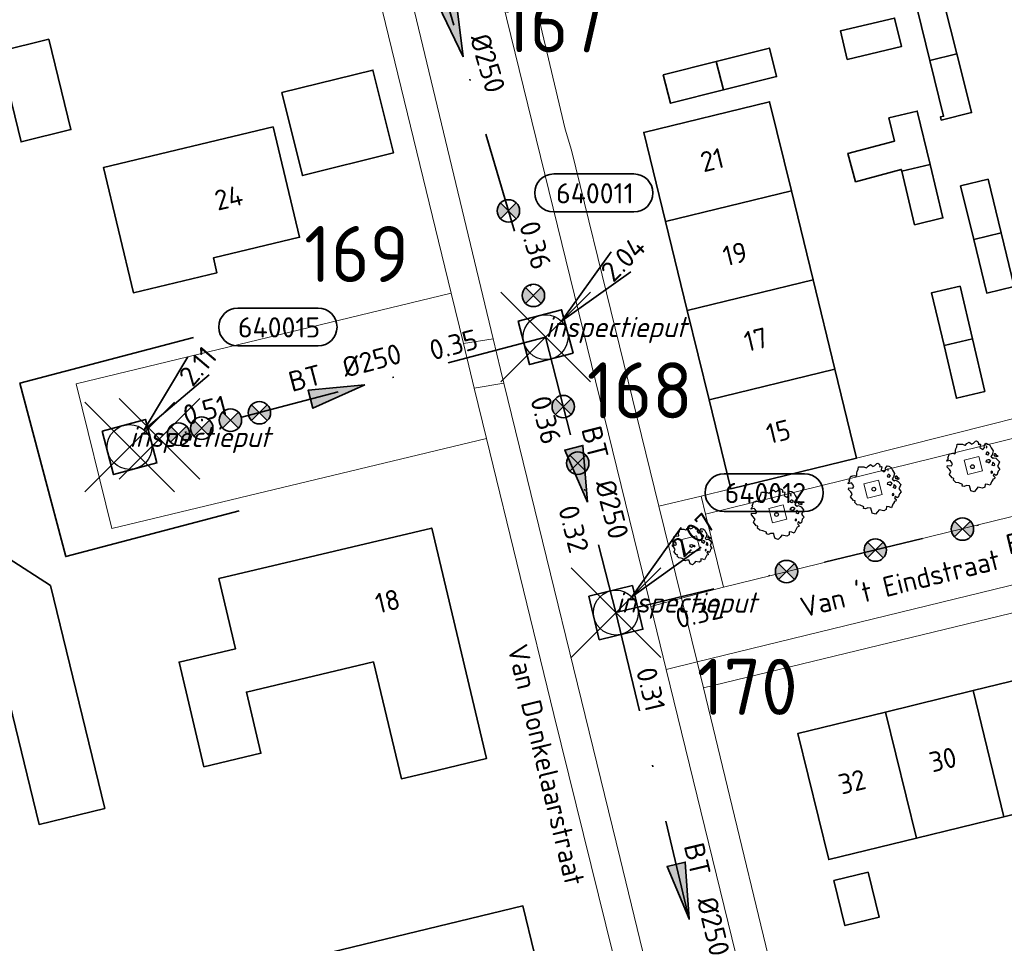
# Model space of a CAD drawing. Header units: metres. Extents: x 152391 to 157968, y 462336 to 467280.
# Tile 628 of 656: x 156748 to 156814, y 464535 to 464597. Entities that reach past the tile are written whole.
import ezdxf
from ezdxf.enums import TextEntityAlignment as Align

# ---------------------------------------------------------------- set-up
doc = ezdxf.new("R2010")
doc.units = ezdxf.units.M
doc.header["$LTSCALE"] = 0.75
doc.header["$PDMODE"] = 3
doc.header["$PDSIZE"] = 3
doc.linetypes.add('RI-VWA_BETON', pattern=[19, 9, -5, 0, -5])
doc.layers.get('0').update_dxf_attribs({"lineweight": 25})
doc.layers.get('defpoints').update_dxf_attribs({"lineweight": 25})
for name, color, linetype, lineweight in [('B-GV-GR-BOOM-S', 252, 'Continuous', 25), ('B-WE-GR-GROENVOORZIENING-GV', 251, 'Continuous', 18), ('B-WE-OG-BEBOUWING-GV', 6, 'Continuous', 35), ('B-WE-OG-BEBOUWING-T18', 1, 'Continuous', 18), ('B-WE-OG-TOPOGRAFIE-T18', 1, 'Continuous', 18), ('B-WE-VH-VERHARDING_BETONSTRAATSTEEN-GV', 251, 'Continuous', 18), ('B-WE-VH-VERHARDING_TEGEL-GV', 251, 'Continuous', 18), ('N-OI-RI-T50', 130, 'Continuous', 50), ('N-OI-RI-VWA_PUTNUMMER-S @ 0.75', 36, 'Continuous', 35), ('N-OI-RI-VWA_RIOOLPUT_INSPECTIEPUT-S', 36, 'Continuous', 35), ('N-OI-RI-VWA_STROOMRICHTING-S @ 0.75', 36, 'Continuous', 35), ('N-OI-RI-VWA_TRANSPORTLEIDING_BETON_250-G', 36, 'RI-VWA_BETON', 35), ('N-RO-KG-GRENS_WERK-G', 7, 'XX-WERKGRENS', 35)]:
    doc.layers.add(name, color=color, linetype=linetype, lineweight=lineweight)
doc.layers.add('inspectieput', color=7, linetype='Continuous', plot=False)
doc.layers.add('N-OI-RI-VRIJVERVAL_HULPSTUK-S', color=210, linetype='Continuous', lineweight=35, plot=False)
doc.layers.add('N-OI-RI-VRIJVERVAL_HULPSTUK-S-GESLOTEN', color=190, linetype='Continuous', lineweight=35, plot=False)
doc.styles.add('NLCS-ISO', font='isocpeur.ttf')
doc.styles.add('NLCS-ISO-M750-T18', font='NLCS-ISO.ttf', dxfattribs={"height": 1.35})
doc.styles.add('NLCS-ISO-M750-T18_CURSIEF', font='NLCS-ISO.ttf', dxfattribs={"oblique": 15, "height": 1.35})
doc.styles.add('NLCS-ISO-M750-T50', font='NLCS-ISO.ttf', dxfattribs={"height": 3.75})
doc.linetypes.add('XX-WERKGRENS', pattern='A,0,[137,NLCS.SHX,S=0.1,R=0,X=-1.1,Y=-1.35],-6', length=6)

# ---------------------------------------------------------------- blocks, each defined once
blk = doc.blocks.new('*U40')
at = {"ltscale": 0.1}
blk.add_hatch(color=256, dxfattribs=at).paths.add_polyline_path([(-2.5, 0), (2.5, -0.833), (2.5, 0.833)])
at = {"ltscale": 0.1, "flags": 128}
blk.add_lwpolyline([(-2.5, 0), (2.5, -0.833), (2.5, 0.833)], close=True, dxfattribs=at)
at = {"ltscale": 0.1, "style": 'NLCS-ISO'}
for tag, p in [('BOBL', (-29.896, -3.24)), ('MAT', (-1, -3.74))]:
    blk.add_attdef(tag, text='', height=1.8, dxfattribs=at).set_placement(p, align=Align.BOTTOM_RIGHT)
for tag, p in [('BOBR', (23.153, -3.224)), ('DIA', (1, -3.74))]:
    blk.add_attdef(tag, text='', height=1.8, dxfattribs=at).set_placement(p, align=Align.BOTTOM_LEFT)
at = {"layer": 'defpoints', "ltscale": 0.1, "style": 'NLCS-ISO', "flags": 1}
blk.add_attdef('JVA', text='', height=1.8, dxfattribs=at).set_placement((0, -1), align=Align.TOP_CENTER)
blk = doc.blocks.new('*U42')
at = {"ltscale": 0.1}
blk.add_hatch(color=256, dxfattribs=at).paths.add_polyline_path([(2.5, 0), (-2.5, -0.833), (-2.5, 0.833)])
at = {"ltscale": 0.1, "flags": 128}
blk.add_lwpolyline([(2.5, 0), (-2.5, -0.833), (-2.5, 0.833)], close=True, dxfattribs=at)
at = {"ltscale": 0.1, "style": 'NLCS-ISO'}
for tag, p in [('MAT', (-1, 0.5)), ('BOBL', (-9.852, 0))]:
    blk.add_attdef(tag, text='', height=1.8, dxfattribs=at).set_placement(p, align=Align.BOTTOM_RIGHT)
for tag, p in [('DIA', (1, 0.5)), ('BOBR', (8.906, 0.002))]:
    blk.add_attdef(tag, text='', height=1.8, dxfattribs=at).set_placement(p, align=Align.BOTTOM_LEFT)
at = {"layer": 'defpoints', "ltscale": 0.1, "style": 'NLCS-ISO', "flags": 1}
blk.add_attdef('JVA', text='', height=1.8, dxfattribs=at).set_placement((0, -1), align=Align.TOP_CENTER)
blk = doc.blocks.new('*U43')
at = {"ltscale": 0.1}
blk.add_hatch(color=256, dxfattribs=at).paths.add_polyline_path([(2.5, 0), (-2.5, -0.833), (-2.5, 0.833)])
at = {"ltscale": 0.1, "flags": 128}
blk.add_lwpolyline([(2.5, 0), (-2.5, -0.833), (-2.5, 0.833)], close=True, dxfattribs=at)
at = {"ltscale": 0.1, "style": 'NLCS-ISO'}
for tag, p in [('MAT', (-1, 0.5)), ('BOBL', (-3.342, -3.24))]:
    blk.add_attdef(tag, text='', height=1.8, dxfattribs=at).set_placement(p, align=Align.BOTTOM_RIGHT)
for tag, p in [('DIA', (1, 0.5)), ('BOBR', (2.396, -3.242))]:
    blk.add_attdef(tag, text='', height=1.8, dxfattribs=at).set_placement(p, align=Align.BOTTOM_LEFT)
at = {"layer": 'defpoints', "ltscale": 0.1, "style": 'NLCS-ISO', "flags": 1}
blk.add_attdef('JVA', text='', height=1.8, dxfattribs=at).set_placement((0, -1), align=Align.TOP_CENTER)
blk = doc.blocks.new('B-SRI-PUT_VWA-SO')
at = {"flags": 128}
blk.add_lwpolyline([(-2, 2), (2, 2), (2, -2), (-2, -2)], close=True, dxfattribs=at)
at = {"lineweight": -3, "flags": 128}
blk.add_lwpolyline([(2, -2), (2, 2), (-2, 2), (-2, -2)], close=True, dxfattribs=at)
at = {"lineweight": -3}
blk.add_circle((0, 0), 2, dxfattribs=at)
blk = doc.blocks.new('*U305')
for q in [(5.193, 8.052), (7.1, 6.435)]:
    blk.add_line((1.294, 1.525), q)
blk.add_lwpolyline([(16.81, 12.391), (9.652, 12.391, 1), (9.652, 9.007), (16.81, 9.007, 1)], format="xyb", close=True)
at = {"ltscale": 0.1, "style": 'NLCS-ISO'}
blk.add_attdef('PUTHGT', text='', height=1.8, rotation=49.68401, dxfattribs=at).set_placement((4.927, 5.85), align=Align.MIDDLE_LEFT)
blk.add_attdef('PUTNR', text='', height=1.8, dxfattribs=at).set_placement((13.333, 10.667), align=Align.MIDDLE_CENTER)
blk = doc.blocks.new('*U178')
for q in [(5.834, 7.601), (7.601, 5.834)]:
    blk.add_line((1.414, 1.414), q)
blk.add_lwpolyline([(16.81, 12.391), (9.652, 12.391, 1), (9.652, 9.007), (16.81, 9.007, 1)], format="xyb", close=True)
at = {"ltscale": 0.1, "style": 'NLCS-ISO'}
blk.add_attdef('PUTHGT', text='', height=1.8, rotation=45, dxfattribs=at).set_placement((5.388, 5.428), align=Align.MIDDLE_LEFT)
blk.add_attdef('PUTNR', text='', height=1.8, dxfattribs=at).set_placement((13.333, 10.667), align=Align.MIDDLE_CENTER)
blk = doc.blocks.new('*U395')
for q in [(5.834, 7.601), (7.601, 5.834)]:
    blk.add_line((1.414, 1.414), q)
blk.add_lwpolyline([(7.878, 14.548), (0.72, 14.548, 1), (0.72, 11.164), (7.878, 11.164, 1)], format="xyb", close=True)
at = {"ltscale": 0.1, "style": 'NLCS-ISO'}
blk.add_attdef('PUTNR', text='', height=1.8, dxfattribs=at).set_placement((4.401, 12.824), align=Align.MIDDLE_CENTER)
blk.add_attdef('PUTHGT', text='', height=1.8, rotation=45, dxfattribs=at).set_placement((5.388, 5.428), align=Align.MIDDLE_LEFT)
blk = doc.blocks.new('*U41')
at = {"ltscale": 0.1}
blk.add_hatch(color=256, dxfattribs=at).paths.add_polyline_path([(2.5, 0), (-2.5, -0.833), (-2.5, 0.833)])
at = {"ltscale": 0.1, "flags": 128}
blk.add_lwpolyline([(2.5, 0), (-2.5, -0.833), (-2.5, 0.833)], close=True, dxfattribs=at)
at = {"ltscale": 0.1, "style": 'NLCS-ISO'}
for tag, p in [('MAT', (-1, 0.5)), ('BOBL', (-16.232, 0))]:
    blk.add_attdef(tag, text='', height=1.8, dxfattribs=at).set_placement(p, align=Align.BOTTOM_RIGHT)
for tag, p in [('DIA', (1, 0.5)), ('BOBR', (15.286, -0.002))]:
    blk.add_attdef(tag, text='', height=1.8, dxfattribs=at).set_placement(p, align=Align.BOTTOM_LEFT)
at = {"layer": 'defpoints', "ltscale": 0.1, "style": 'NLCS-ISO', "flags": 1}
blk.add_attdef('JVA', text='', height=1.8, dxfattribs=at).set_placement((0, -1), align=Align.TOP_CENTER)
blk = doc.blocks.new('*U44')
at = {"ltscale": 0.1}
blk.add_hatch(color=256, dxfattribs=at).paths.add_polyline_path([(2.5, 0), (-2.5, -0.833), (-2.5, 0.833)])
at = {"ltscale": 0.1, "flags": 128}
blk.add_lwpolyline([(2.5, 0), (-2.5, -0.833), (-2.5, 0.833)], close=True, dxfattribs=at)
at = {"ltscale": 0.1, "style": 'NLCS-ISO'}
for tag, p in [('MAT', (-1, 0.5)), ('BOBL', (-19.223, 0))]:
    blk.add_attdef(tag, text='', height=1.8, dxfattribs=at).set_placement(p, align=Align.BOTTOM_RIGHT)
for tag, p in [('DIA', (1, 0.5)), ('BOBR', (18.277, -0.005))]:
    blk.add_attdef(tag, text='', height=1.8, dxfattribs=at).set_placement(p, align=Align.BOTTOM_LEFT)
at = {"layer": 'defpoints', "ltscale": 0.1, "style": 'NLCS-ISO', "flags": 1}
blk.add_attdef('JVA', text='', height=1.8, dxfattribs=at).set_placement((0, -1), align=Align.TOP_CENTER)
blk = doc.blocks.new('wg')
at = {"layer": 'N-RO-KG-GRENS_WERK-G', "ltscale": 0.5, "flags": 128}
blk.add_lwpolyline([(6, 6), (-6, 6), (-6, -6), (6, -6)], dxfattribs=at)
blk = doc.blocks.new('SRI-HULP')
h = blk.add_hatch(color=256)
h.dxf.hatch_style = 1
h.paths.add_polyline_path([(-0.707, 0.707, 0.198912), (-1, 0, 0.198912), (-0.707, -0.707), (0, 0)])
h = blk.add_hatch(color=256)
h.dxf.hatch_style = 1
h.paths.add_polyline_path([(1, 0, 0.198912), (0.707, 0.707), (0, 0), (0.707, -0.707, 0.198912)])
for p, q in [((-0.707, 0.707), (0.707, -0.707)), ((-0.707, -0.707), (0.707, 0.707))]:
    blk.add_line(p, q)
blk.add_circle((0, 0), 1)
blk = doc.blocks.new('SRI-HULP-B')
blk.add_line((-5.43, 5.4), (5.4, -5.4))
at = {"flags": 128}
blk.add_lwpolyline([(5.38, 5.42), (0, 0), (-5.4, -5.4)], dxfattribs=at)
blk = doc.blocks.new('ACMAP_ANN_TEMPLATE_type knoop')
at = {"layer": 'defpoints', "style": 'NLCS-ISO-M750-T18_CURSIEF', "oblique": 15}
blk.add_attdef('type_knoop', (0, 0), '', height=1.35, dxfattribs=at)
blk = doc.blocks.new('SGR-BOOM_21_30')
at = {"linetype": 'Continuous'}
for p, q in [((-1.109, 1.187), (-1.051, 1.335)), ((-1.051, 1.335), (-1.016, 1.499)), ((-1.016, 1.499), (-0.668, 1.499)), ((-0.668, 1.499), (-0.516, 1.433)), ((-0.516, 1.433), (-0.47, 1.45)), ((-0.47, 1.45), (-0.365, 1.548)), ((-0.365, 1.548), (-0.226, 1.647)), ((-0.226, 1.647), (-0.133, 1.581)), ((-0.133, 1.581), (-0.063, 1.515)), ((-0.063, 1.515), (0.065, 1.581)), ((0.065, 1.581), (0.205, 1.712)), ((0.205, 1.712), (0.263, 1.729)), ((0.263, 1.729), (0.333, 1.696)), ((0.333, 1.696), (0.391, 1.647)), ((0.402, 1.532), (0.379, 1.499)), ((0.379, 1.499), (0.53, 1.515)), ((0.391, 1.647), (0.402, 1.532)), ((0.542, 1.483), (0.507, 1.285)), ((0.53, 1.515), (0.542, 1.483)), ((0.786, 1.4), (0.891, 1.565)), ((0.798, 1.285), (0.786, 1.4)), ((0.891, 1.565), (1.019, 1.532)), ((0.972, 1.368), (0.926, 1.335)), ((0.926, 1.335), (0.949, 1.253)), ((0.961, 1.269), (0.972, 1.368)), ((1.019, 1.532), (1.158, 1.45)), ((1.158, 1.45), (1.251, 1.269)), ((-1.633, 0.579), (-1.528, 0.875)), ((-1.528, 0.875), (-1.458, 0.858)), ((-1.458, 0.858), (-1.342, 0.908)), ((-1.342, 0.908), (-1.179, 0.858)), ((-1.179, 0.858), (-1.121, 0.924)), ((-1.133, 1.088), (-1.109, 1.187)), ((-1.121, 0.924), (-1.133, 1.088)), ((0.507, 1.285), (0.565, 1.236)), ((0.565, 1.236), (0.693, 1.154)), ((0.693, 1.154), (0.751, 1.203)), ((0.751, 1.203), (0.798, 1.285)), ((0.937, 0.908), (0.891, 0.875)), ((0.891, 0.875), (0.926, 0.825)), ((0.926, 0.825), (0.984, 0.842)), ((0.972, 0.973), (0.937, 0.908)), ((0.949, 1.253), (0.961, 1.236)), ((1.03, 0.973), (0.972, 0.973)), ((0.984, 0.842), (1.03, 0.776)), ((1.077, 0.94), (1.03, 0.973)), ((1.03, 0.776), (1.077, 0.842)), ((1.124, 0.875), (1.077, 0.94)), ((1.077, 0.842), (1.124, 0.875)), ((1.321, 0.793), (1.228, 0.694)), ((1.228, 0.694), (1.275, 0.628)), ((1.251, 1.269), (1.379, 1.055)), ((1.379, 1.055), (1.321, 0.793)), ((1.472, 0.858), (1.438, 0.809)), ((1.438, 0.809), (1.461, 0.743)), ((1.461, 0.743), (1.531, 0.694)), ((1.542, 0.858), (1.472, 0.858)), ((1.531, 0.727), (1.635, 0.678)), ((1.531, 0.694), (1.542, 0.727)), ((1.624, 0.76), (1.542, 0.858)), ((1.728, 0.71), (1.624, 0.76)), ((1.635, 0.678), (1.728, 0.71)), ((-1.703, 0.365), (-1.656, 0.48)), ((-1.493, 0.415), (-1.703, 0.365)), ((-1.679, -0.029), (-1.668, 0.086)), ((-1.668, 0.086), (-1.389, 0.07)), ((-1.656, 0.48), (-1.598, 0.53)), ((-1.598, 0.53), (-1.633, 0.579)), ((-1.423, 0.333), (-1.493, 0.415)), ((-1.33, 0.185), (-1.423, 0.333)), ((-1.389, 0.07), (-1.33, 0.185)), ((0.926, 0.415), (0.891, 0.333)), ((0.891, 0.333), (1.03, 0.316)), ((1.054, 0.464), (0.926, 0.415)), ((1.03, 0.316), (1.112, 0.251)), ((1.112, 0.464), (1.054, 0.464)), ((1.217, 0.398), (1.112, 0.464)), ((1.112, 0.251), (1.205, 0.365)), ((1.205, 0.365), (1.24, 0.415)), ((1.275, 0.628), (1.379, 0.563)), ((1.344, 0.185), (1.31, 0.103)), ((1.434, 0.049), (1.31, 0.103)), ((1.356, 0.3), (1.344, 0.234)), ((1.344, 0.234), (1.344, 0.185)), ((1.426, 0.234), (1.356, 0.3)), ((1.379, 0.563), (1.438, 0.595)), ((1.472, 0.201), (1.426, 0.234)), ((1.434, 0.049), (1.507, 0.136)), ((1.438, 0.595), (1.565, 0.563)), ((1.507, 0.136), (1.472, 0.201)), ((1.565, 0.563), (1.635, 0.513)), ((1.635, 0.513), (1.81, 0.316)), ((1.717, 0.103), (1.67, 0.037)), ((1.67, 0.037), (1.763, -0.094)), ((1.81, 0.316), (1.717, 0.103)), ((-1.54, -0.177), (-1.679, -0.029)), ((-1.551, -0.505), (-1.493, -0.423)), ((-1.354, -0.752), (-1.551, -0.505)), ((-1.435, -0.324), (-1.54, -0.177)), ((-1.493, -0.423), (-1.435, -0.324)), ((1.286, -0.292), (1.24, -0.357)), ((1.24, -0.357), (1.251, -0.423)), ((1.263, -0.423), (1.333, -0.407)), ((1.333, -0.341), (1.286, -0.292)), ((1.333, -0.407), (1.333, -0.341)), ((1.461, -0.472), (1.391, -0.587)), ((1.391, -0.587), (1.426, -0.637)), ((1.426, -0.637), (1.496, -0.702)), ((1.577, -0.587), (1.461, -0.472)), ((1.658, -0.522), (1.577, -0.587)), ((1.682, -0.423), (1.658, -0.522)), ((1.717, -0.308), (1.682, -0.423)), ((1.845, -0.177), (1.717, -0.308)), ((1.763, -0.094), (1.845, -0.177)), ((-1.249, -0.784), (-1.354, -0.752)), ((-1.272, -0.899), (-1.249, -0.784)), ((-1.109, -1.047), (-1.272, -0.899)), ((-0.912, -1.08), (-1.109, -1.047)), ((-0.668, -1.179), (-0.912, -1.08)), ((-0.679, -1.294), (-0.668, -1.179)), ((-0.551, -1.326), (-0.679, -1.294)), ((-0.4, -1.261), (-0.551, -1.326)), ((-0.191, -1.277), (-0.4, -1.261)), ((-0.156, -1.425), (-0.191, -1.277)), ((0.844, -1.162), (0.833, -1.359)), ((1.03, -1.179), (0.844, -1.162)), ((1.182, -1.244), (1.03, -1.179)), ((1.286, -1.014), (1.182, -1.244)), ((1.356, -0.883), (1.286, -1.014)), ((1.368, -0.834), (1.356, -0.883)), ((1.484, -0.801), (1.368, -0.834)), ((1.496, -0.702), (1.484, -0.801)), ((-0.133, -1.491), (-0.156, -1.425)), ((-0.098, -1.606), (-0.133, -1.491)), ((0.112, -1.671), (-0.098, -1.606)), ((0.251, -1.524), (0.112, -1.671)), ((0.356, -1.376), (0.251, -1.524)), ((0.682, -1.441), (0.356, -1.376)), ((0.833, -1.359), (0.682, -1.441))]:
    blk.add_line(p, q, dxfattribs=at)
blk.add_circle((0, 0), 0.126, dxfattribs=at)
blk = doc.blocks.new('SGR-BOOM_0_20')
at = {"linetype": 'Continuous'}
for p, q in [((-1.094, 0.644), (-1.007, 0.681)), ((-1.007, 0.681), (-0.884, 0.644)), ((-0.884, 0.644), (-0.841, 0.693)), ((-0.85, 0.816), (-0.832, 0.89)), ((-0.841, 0.693), (-0.85, 0.816)), ((-0.832, 0.89), (-0.788, 1.001)), ((-0.788, 1.001), (-0.762, 1.124)), ((-0.762, 1.124), (-0.501, 1.124)), ((-0.501, 1.124), (-0.387, 1.075)), ((-0.387, 1.075), (-0.352, 1.087)), ((-0.352, 1.087), (-0.274, 1.161)), ((-0.274, 1.161), (-0.169, 1.235)), ((-0.169, 1.235), (-0.099, 1.186)), ((-0.099, 1.186), (-0.047, 1.137)), ((-0.047, 1.137), (0.049, 1.186)), ((0.049, 1.186), (0.154, 1.284)), ((0.154, 1.284), (0.197, 1.297)), ((0.197, 1.297), (0.25, 1.272)), ((0.25, 1.272), (0.293, 1.235)), ((0.302, 1.149), (0.284, 1.124)), ((0.284, 1.124), (0.398, 1.137)), ((0.293, 1.235), (0.302, 1.149)), ((0.407, 1.112), (0.38, 0.964)), ((0.38, 0.964), (0.424, 0.927)), ((0.398, 1.137), (0.407, 1.112)), ((0.424, 0.927), (0.52, 0.865)), ((0.52, 0.865), (0.564, 0.902)), ((0.564, 0.902), (0.598, 0.964)), ((0.59, 1.05), (0.668, 1.173)), ((0.598, 0.964), (0.59, 1.05)), ((0.668, 1.173), (0.764, 1.149)), ((0.703, 0.681), (0.668, 0.656)), ((0.729, 1.026), (0.694, 1.001)), ((0.694, 1.001), (0.712, 0.939)), ((0.729, 0.73), (0.703, 0.681)), ((0.712, 0.939), (0.721, 0.927)), ((0.721, 0.952), (0.729, 1.026)), ((0.773, 0.73), (0.729, 0.73)), ((0.764, 1.149), (0.869, 1.087)), ((0.808, 0.705), (0.773, 0.73)), ((0.843, 0.656), (0.808, 0.705)), ((0.869, 1.087), (0.939, 0.952)), ((0.939, 0.952), (1.035, 0.792)), ((1.035, 0.792), (0.991, 0.594)), ((-1.277, 0.274), (-1.242, 0.36)), ((-1.12, 0.311), (-1.277, 0.274)), ((-1.259, -0.022), (-1.251, 0.065)), ((-1.251, 0.065), (-1.041, 0.052)), ((-1.242, 0.36), (-1.198, 0.397)), ((-1.225, 0.434), (-1.146, 0.656)), ((-1.198, 0.397), (-1.225, 0.434)), ((-1.146, 0.656), (-1.094, 0.644)), ((-1.068, 0.249), (-1.12, 0.311)), ((-0.998, 0.139), (-1.068, 0.249)), ((-1.041, 0.052), (-0.998, 0.139)), ((0.668, 0.656), (0.694, 0.619)), ((0.694, 0.311), (0.668, 0.249)), ((0.668, 0.249), (0.773, 0.237)), ((0.694, 0.619), (0.738, 0.631)), ((0.79, 0.348), (0.694, 0.311)), ((0.738, 0.631), (0.773, 0.582)), ((0.773, 0.582), (0.808, 0.631)), ((0.773, 0.237), (0.834, 0.188)), ((0.834, 0.348), (0.79, 0.348)), ((0.808, 0.631), (0.843, 0.656)), ((0.912, 0.299), (0.834, 0.348)), ((0.834, 0.188), (0.904, 0.274)), ((0.904, 0.274), (0.93, 0.311)), ((0.991, 0.594), (0.921, 0.521)), ((0.921, 0.521), (0.956, 0.471)), ((0.956, 0.471), (1.035, 0.422)), ((1.008, 0.139), (0.982, 0.077)), ((1.075, 0.037), (0.982, 0.077)), ((1.017, 0.225), (1.008, 0.176)), ((1.008, 0.176), (1.008, 0.139)), ((1.069, 0.176), (1.017, 0.225)), ((1.035, 0.422), (1.078, 0.447)), ((1.104, 0.151), (1.069, 0.176)), ((1.075, 0.037), (1.13, 0.102)), ((1.104, 0.644), (1.078, 0.607)), ((1.078, 0.607), (1.096, 0.557)), ((1.078, 0.447), (1.174, 0.422)), ((1.096, 0.557), (1.148, 0.521)), ((1.157, 0.644), (1.104, 0.644)), ((1.13, 0.102), (1.104, 0.151)), ((1.148, 0.545), (1.226, 0.508)), ((1.148, 0.521), (1.157, 0.545)), ((1.218, 0.57), (1.157, 0.644)), ((1.174, 0.422), (1.226, 0.385)), ((1.296, 0.533), (1.218, 0.57)), ((1.226, 0.508), (1.296, 0.533)), ((1.226, 0.385), (1.357, 0.237)), ((1.287, 0.077), (1.253, 0.028)), ((1.253, 0.028), (1.322, -0.071)), ((1.357, 0.237), (1.287, 0.077)), ((-1.155, -0.132), (-1.259, -0.022)), ((-1.164, -0.379), (-1.12, -0.317)), ((-1.015, -0.564), (-1.164, -0.379)), ((-1.076, -0.243), (-1.155, -0.132)), ((-1.12, -0.317), (-1.076, -0.243)), ((-0.937, -0.588), (-1.015, -0.564)), ((-0.954, -0.675), (-0.937, -0.588)), ((0.965, -0.219), (0.93, -0.268)), ((0.93, -0.268), (0.939, -0.317)), ((0.947, -0.317), (1, -0.305)), ((1, -0.256), (0.965, -0.219)), ((1, -0.305), (1, -0.256)), ((1.026, -0.625), (1.017, -0.662)), ((1.113, -0.601), (1.026, -0.625)), ((1.096, -0.354), (1.043, -0.44)), ((1.043, -0.44), (1.069, -0.477)), ((1.069, -0.477), (1.122, -0.527)), ((1.183, -0.44), (1.096, -0.354)), ((1.122, -0.527), (1.113, -0.601)), ((1.244, -0.391), (1.183, -0.44)), ((1.261, -0.317), (1.244, -0.391)), ((1.287, -0.231), (1.261, -0.317)), ((1.383, -0.132), (1.287, -0.231)), ((1.322, -0.071), (1.383, -0.132)), ((-0.832, -0.785), (-0.954, -0.675)), ((-0.684, -0.81), (-0.832, -0.785)), ((-0.501, -0.884), (-0.684, -0.81)), ((-0.509, -0.97), (-0.501, -0.884)), ((-0.413, -0.995), (-0.509, -0.97)), ((-0.3, -0.946), (-0.413, -0.995)), ((-0.143, -0.958), (-0.3, -0.946)), ((-0.117, -1.069), (-0.143, -0.958)), ((-0.099, -1.118), (-0.117, -1.069)), ((-0.073, -1.204), (-0.099, -1.118)), ((0.084, -1.254), (-0.073, -1.204)), ((0.188, -1.143), (0.084, -1.254)), ((0.267, -1.032), (0.188, -1.143)), ((0.511, -1.081), (0.267, -1.032)), ((0.625, -1.019), (0.511, -1.081)), ((0.633, -0.872), (0.625, -1.019)), ((0.773, -0.884), (0.633, -0.872)), ((0.886, -0.933), (0.773, -0.884)), ((0.965, -0.761), (0.886, -0.933)), ((1.017, -0.662), (0.965, -0.761))]:
    blk.add_line(p, q, dxfattribs=at)
blk.add_circle((0, 0), 0.0948, dxfattribs=at)

msp = doc.modelspace()

# ---------------------------------------------------------------- linework, layer by layer
at = {"layer": 'B-WE-GR-GROENVOORZIENING-GV'}
for points in [[(156811.353, 464567.139), (156811.598, 464566.169), (156812.568, 464566.415), (156812.322, 464567.384)], [(156804.891, 464564.594), (156805.861, 464564.84), (156805.615, 464565.809), (156804.646, 464565.564)], [(156799.494, 464563.182), (156799.248, 464564.151), (156798.279, 464563.906), (156798.524, 464562.936)], [(156793.438, 464562.079), (156792.469, 464561.833), (156792.714, 464560.864), (156793.684, 464561.109)]]:
    msp.add_lwpolyline(points, close=True, dxfattribs=at)
at = {"layer": 'B-WE-OG-BEBOUWING-GV'}
for points in [[(156810.85, 464594.32), (156810.013, 464597.667), (156808.23, 464597.228), (156809.054, 464593.879)], [(156803.521, 464593.944), (156807.149, 464594.801), (156806.698, 464596.713), (156803.069, 464595.855)], [(156750.116, 464595.294), (156746.782, 464594.477), (156748.264, 464588.429), (156751.598, 464589.247)], [(156795.249, 464591.902), (156798.8, 464592.795), (156798.319, 464594.706), (156794.768, 464593.813)], [(156795.249, 464591.902), (156794.768, 464593.813), (156791.217, 464592.92), (156791.698, 464591.008)], [(156809.813, 464589.881), (156811.845, 464590.389), (156811.718, 464590.85), (156810.85, 464594.32), (156809.054, 464593.879), (156809.973, 464590.147), (156809.76, 464590.093)], [(156765.708, 464591.721), (156767.084, 464586.178), (156773.174, 464587.69), (156771.798, 464593.233)], [(156799.789, 464585.155), (156798.335, 464591.115), (156789.92, 464589.062), (156791.374, 464583.102)], [(156807.171, 464586.461), (156809.07, 464586.918), (156808.211, 464590.491), (156806.312, 464590.035), (156806.687, 464588.476), (156803.563, 464587.66), (156804.089, 464585.766), (156807.141, 464586.585)], [(156765.127, 464589.427), (156753.773, 464586.703), (156755.781, 464578.333), (156761.365, 464579.672), (156761.128, 464580.663), (156766.897, 464582.048)], [(156809.07, 464586.918), (156807.171, 464586.461), (156808.029, 464582.889), (156809.928, 464583.345)], [(156811.985, 464581.897), (156813.816, 464582.343), (156812.944, 464585.923), (156811.113, 464585.477)], [(156791.374, 464583.102), (156792.828, 464577.142), (156801.243, 464579.195), (156799.789, 464585.155)], [(156813.816, 464582.343), (156811.985, 464581.897), (156812.857, 464578.316), (156814.689, 464578.762)], [(156801.243, 464579.195), (156792.828, 464577.142), (156794.283, 464571.182), (156802.697, 464573.235)], [(156811.072, 464578.783), (156809.17, 464578.335), (156810.001, 464574.806), (156811.903, 464575.254)], [(156812.735, 464571.724), (156811.903, 464575.254), (156810.001, 464574.806), (156810.832, 464571.276)], [(156794.283, 464571.182), (156795.737, 464565.221), (156804.152, 464567.272), (156802.697, 464573.235)], [(156747.392, 464560.576), (156746.171, 464565.651), (156741.116, 464564.435), (156742.833, 464557.298), (156743.666, 464556.706), (156742.376, 464554.616), (156747.279, 464551.765), (156749.467, 464542.772), (156753.861, 464543.841), (156750.233, 464558.752)], [(156771.847, 464553.648), (156773.7, 464545.827), (156775.515, 464546.257), (156779.389, 464547.175), (156775.734, 464562.598), (156761.498, 464559.223), (156762.611, 464554.527), (156758.835, 464553.632), (156760.496, 464546.627), (156764.307, 464547.53), (156763.335, 464551.63)], [(156811.948, 464551.721), (156814.009, 464543.289), (156819.867, 464544.721), (156817.806, 464553.153)], [(156811.948, 464551.721), (156806.09, 464550.29), (156808.151, 464541.857), (156814.009, 464543.289)], [(156808.151, 464541.857), (156806.09, 464550.29), (156800.232, 464548.858), (156802.293, 464540.426)], [(156802.637, 464539.017), (156803.373, 464536.006), (156805.661, 464536.566), (156804.924, 464539.577)], [(156784.165, 464527.705), (156781.836, 464537.324), (156767.638, 464533.886), (156769.968, 464524.267)]]:
    msp.add_lwpolyline(points, close=True, dxfattribs=at)
at = {"layer": 'B-WE-VH-VERHARDING_BETONSTRAATSTEEN-GV'}
for points in [[(156809.266, 464481.068), (156804.853, 464497.7), (156804.307, 464500), (156800.798, 464514.783), (156800.463, 464516.152), (156791.418, 464553.147), (156790.389, 464557.354), (156777.607, 464609.468)], [(156771.948, 464608.11), (156779.842, 464575.245), (156780.333, 464573.202), (156780.558, 464572.285), (156788.345, 464540.494), (156793.054, 464521.032), (156793.772, 464518.067), (156794.583, 464514.716), (156798.144, 464500), (156804.286, 464475.898)]]:
    msp.add_lwpolyline(points, dxfattribs=at)
for points in [[(156778.58, 464571.962), (156777.854, 464574.945), (156777.032, 464578.319), (156751.948, 464572.247), (156754.341, 464562.562), (156779.404, 464568.581)], [(156795.737, 464565.221), (156793.755, 464564.738), (156794.054, 464563.516), (156835.578, 464573.759), (156835.297, 464574.916), (156833.59, 464574.503), (156825.1, 464572.42), (156816.76, 464570.425), (156814.911, 464569.99), (156814.671, 464569.93), (156813.274, 464569.577), (156804.152, 464567.272)], [(156794.054, 464563.516), (156795.24, 464558.641), (156836.78, 464568.81), (156835.578, 464573.759)], [(156836.78, 464568.81), (156795.24, 464558.641), (156792.448, 464557.9), (156793.494, 464553.65), (156837.84, 464564.452)], [(156811.353, 464567.139), (156812.322, 464567.384), (156812.568, 464566.415), (156811.598, 464566.169)], [(156804.891, 464564.594), (156804.646, 464565.564), (156805.615, 464565.809), (156805.861, 464564.84)], [(156793.755, 464564.738), (156790.935, 464564.051), (156792.448, 464557.9), (156795.24, 464558.641), (156794.054, 464563.516)], [(156837.84, 464564.452), (156793.494, 464553.65), (156793.92, 464551.918), (156818.097, 464557.769), (156838.242, 464562.8)], [(156799.494, 464563.182), (156798.524, 464562.936), (156798.279, 464563.906), (156799.248, 464564.151)], [(156793.438, 464562.079), (156793.684, 464561.109), (156792.714, 464560.864), (156792.469, 464561.833)]]:
    msp.add_lwpolyline(points, close=True, dxfattribs=at)
at = {"layer": 'B-WE-VH-VERHARDING_TEGEL-GV'}
for points in [[(156777.607, 464609.468), (156790.389, 464557.354), (156792.448, 464557.9), (156790.935, 464564.051), (156785.077, 464587.863), (156785.075, 464587.87), (156784.648, 464589.276), (156779.67, 464610.37)], [(156769.837, 464607.856), (156770.162, 464606.522), (156771.585, 464600.681), (156777.032, 464578.319), (156777.854, 464574.945)], [(156777.854, 464574.945), (156779.842, 464575.245), (156771.948, 464608.11)], [(156811.21, 464481.815), (156810.563, 464484.36), (156806.588, 464500), (156802.535, 464516.656), (156800.391, 464525.463), (156799.996, 464526.711), (156793.92, 464551.918), (156793.494, 464553.65), (156791.418, 464553.147), (156800.463, 464516.152), (156800.798, 464514.783), (156804.307, 464500), (156804.853, 464497.7), (156809.266, 464481.068)]]:
    msp.add_lwpolyline(points, dxfattribs=at)
for points in [[(156778.58, 464571.962), (156780.558, 464572.285), (156780.333, 464573.202), (156779.842, 464575.245), (156777.854, 464574.945)], [(156780.558, 464572.285), (156778.58, 464571.962), (156779.404, 464568.581), (156783.898, 464550.133), (156790.371, 464523.98), (156791.206, 464520.607), (156793.054, 464521.032), (156788.345, 464540.494)], [(156791.418, 464553.147), (156793.494, 464553.65), (156792.448, 464557.9), (156790.389, 464557.354)]]:
    msp.add_lwpolyline(points, close=True, dxfattribs=at)
at = {"layer": 'inspectieput'}
for p in [(156783.35, 464575.37), (156755.52, 464568.02), (156788.05, 464556.94)]:
    msp.add_point(p, dxfattribs=at)
at = {"layer": 'N-OI-RI-VWA_TRANSPORTLEIDING_BETON_250-G'}
for p, q in [((156771.26, 464616.47), (156783.35, 464575.37)), ((156783.35, 464575.37), (156755.52, 464568.02)), ((156783.35, 464575.37), (156788.05, 464556.94)), ((156788.05, 464556.94), (156845.26, 464570.74)), ((156788.05, 464556.94), (156796.98, 464519.64))]:
    msp.add_line(p, q, dxfattribs=at)

# ---------------------------------------------------------------- block references
at = {"layer": 'B-GV-GR-BOOM-S', "transparency": 33554559}
for name, p in [('SGR-BOOM_21_30', (156811.9, 464566.7)), ('SGR-BOOM_21_30', (156805.3, 464565.2)), ('SGR-BOOM_21_30', (156798.8, 464563.5)), ('SGR-BOOM_0_20', (156793.1, 464561.4))]:
    msp.add_blockref(name, p, dxfattribs=at)
at = {"layer": 'defpoints'}
for p in [(156783.35, 464575.37), (156755.52, 464568.02), (156788.05, 464556.94)]:
    msp.add_blockref('ACMAP_ANN_TEMPLATE_type knoop', p, dxfattribs=at).add_auto_attribs({'type_knoop': 'inspectieput'})
at = {"layer": 'N-OI-RI-VRIJVERVAL_HULPSTUK-S', "xscale": 0.75, "yscale": 0.75, "zscale": 0.75}
for p in [(156780.859, 464583.812), (156782.531, 464578.156), (156784.531, 464570.719), (156764.203, 464570.312), (156762.266, 464569.812), (156758.797, 464568.875), (156760.344, 464569.281), (156785.5, 464566.938), (156811.234, 464562.531), (156805.406, 464561.125), (156799.469, 464559.688)]:
    msp.add_blockref('SRI-HULP', p, dxfattribs=at)
at = {"layer": 'N-OI-RI-VRIJVERVAL_HULPSTUK-S-GESLOTEN', "xscale": 0.5, "yscale": 0.5, "zscale": 0.5}
msp.add_blockref('SRI-HULP-B', (156757.531, 464568.562), dxfattribs=at)
at = {"layer": 'N-OI-RI-VWA_PUTNUMMER-S @ 0.75', "xscale": 0.75, "yscale": 0.75, "zscale": 0.75}
for name, p, values in [('*U395', (156783.35, 464575.37), {'PUTNR': '640011', 'PUTHGT': '2.04'}), ('*U305', (156755.52, 464568.02), {'PUTNR': '640015', 'PUTHGT': '2.11'}), ('*U178', (156788.05, 464556.94), {'PUTNR': '640012', 'PUTHGT': '2.07'})]:
    msp.add_blockref(name, p, dxfattribs=at).add_auto_attribs(values)
at = {"layer": 'N-OI-RI-VWA_RIOOLPUT_INSPECTIEPUT-S', "xscale": 0.75, "yscale": 0.75, "zscale": 0.75}
for p, rotation in [((156783.35, 464575.37), 194.7942204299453), ((156755.52, 464568.02), 14.79422042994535), ((156788.05, 464556.94), 13.56162311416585)]:
    msp.add_blockref('B-SRI-PUT_VWA-SO', p, dxfattribs=dict(at, rotation=rotation))
at = {"layer": 'N-OI-RI-VWA_STROOMRICHTING-S @ 0.75', "xscale": 0.75, "yscale": 0.75, "zscale": 0.75}
for name, p, rotation, values in [('*U44', (156777.305, 464595.92), 286.3918045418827, {'MAT': 'BT', 'DIA': '%%c250', 'BOBL': '0.52', 'BOBR': '0.36'}), ('*U42', (156769.435, 464571.695), 14.79422042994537, {'MAT': 'BT', 'DIA': '%%c250', 'BOBL': '0.51', 'BOBR': '0.35'}), ('*U43', (156785.7, 464566.155), 284.3065734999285, {'MAT': 'BT', 'DIA': '%%c250', 'BOBL': '0.36', 'BOBR': '0.32'}), ('*U40', (156816.655, 464563.84), 13.56162311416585, {'MAT': 'BT', 'DIA': '%%c250', 'BOBL': '0.32', 'BOBR': '0.60'}), ('*U41', (156792.515, 464538.29), 283.4637757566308, {'MAT': 'BT', 'DIA': '%%c250', 'BOBL': '0.31', 'BOBR': '0.14'})]:
    msp.add_blockref(name, p, dxfattribs=dict(at, rotation=rotation)).add_auto_attribs(values)
at = {"layer": 'N-RO-KG-GRENS_WERK-G', "rotation": 14.79422042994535}
msp.add_blockref('wg', (156755.52, 464568.02), dxfattribs=at)

# ---------------------------------------------------------------- texts
at = {"layer": 'B-WE-OG-BEBOUWING-T18', "style": 'NLCS-ISO-M750-T18'}
for s, rotation, p in [('21', 13.7, (156794.487, 464587.219)), ('24', 13.5, (156762.149, 464584.691)), ('19', 13.7, (156796.02, 464580.934)), ('17', 13.7, (156797.418, 464575.207)), ('15', 13.7, (156798.922, 464569.044)), ('18', 13.4, (156772.782, 464557.707)), ('30', 13.7, (156809.928, 464547.11)), ('32', 13.7, (156803.854, 464545.626))]:
    msp.add_text(s, height=1.35, rotation=rotation, dxfattribs=at).set_placement(p, align=Align.MIDDLE)
at = {"layer": 'B-WE-OG-TOPOGRAFIE-T18', "style": 'NLCS-ISO-M750-T18'}
for s, rotation, p in [("Van 't Eindstraat", 13.9, (156807.03, 464559.025)), ('Van Donkelaarstraat', 283.7, (156783.387, 464546.757))]:
    msp.add_text(s, height=1.35, rotation=rotation, dxfattribs=at).set_placement(p, align=Align.MIDDLE)
at = {"layer": 'N-OI-RI-T50', "style": 'NLCS-ISO-M750-T50'}
for s, p in [('167', (156780.495, 464594.418)), ('169', (156767.199, 464579.051)), ('168', (156786.104, 464569.931)), ('170', (156793.469, 464550.101))]:
    msp.add_text(s, height=3.75, dxfattribs=at).set_placement(p)

doc.saveas('drawing.dxf')
